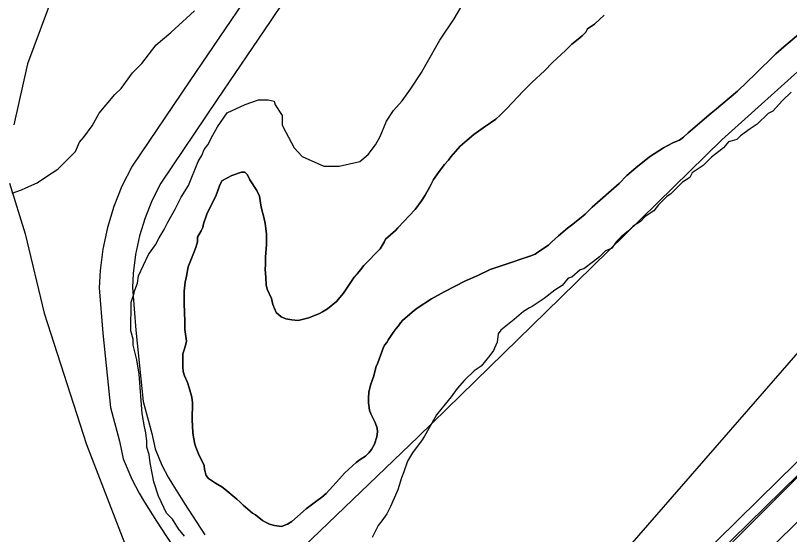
# Model space of a CAD drawing. Extents: x 3161665 to 3199565, y 885729 to 911164.
# Drawn here: x 3183666 to 3184367, y 900748 to 901217 of the extents above; entities that cross this region are included whole.
import ezdxf

# ---------------------------------------------------------------- set-up
doc = ezdxf.new("R2010")
doc.units = 0
for name, color, linetype in [('V-LEVE-TOET', 7, 'Continuous'), ('V-ROAD-CNTR', 7, 'Continuous'), ('V-SITE-VEGE', 7, 'Continuous'), ('V-TOPO-SHOR', 7, 'Continuous'), ('V-WETL-SWMP', 7, 'Continuous')]:
    doc.layers.add(name, color=color, linetype=linetype)

msp = doc.modelspace()

# ---------------------------------------------------------------- linework, layer by layer
at = {"layer": 'V-LEVE-TOET'}
for points in [[(3184226.87, 900669.15), (3184356.52, 900796.6), (3184458.62, 900896.68), (3184574.24, 901010.63), (3184683.44, 901105.65), (3184803.46, 901211.82), (3184903.87, 901277.42), (3185014.43, 901362.29), (3185199.02, 901463.05), (3185383.62, 901569.57), (3185591.88, 901668.31), (3185918.81, 901820.14), (3185992.51, 901854.97)], [(3185027.21, 901656.71), (3184825.75, 901529.63), (3184639.81, 901396.75), (3184525.87, 901314.24), (3184439.67, 901225.32), (3184305.45, 901104.6), (3184159.4, 900961.58), (3184030.59, 900835.8), (3183867.51, 900679.65)]]:
    msp.add_lwpolyline(points, dxfattribs=at)
at = {"layer": 'V-ROAD-CNTR'}
for points in [[(3184263.43, 900692.45), (3184299.55, 900728.2), (3184434.91, 900860.55), (3184491.32, 900914.98), (3184562.53, 900984.45), (3184648.05, 901063.96), (3184676.05, 901089.39), (3184694.97, 901104.49), (3184721.62, 901125.21), (3184757.29, 901149.68), (3184793.71, 901172.7), (3184830.98, 901194.34), (3184869.03, 901214.56), (3184907.75, 901233.32), (3184930.02, 901243.31), (3185077.5, 901301.18)], [(3183871.73, 901228.53), (3183823.85, 901158.18), (3183771.6, 901080.73), (3183762.42, 901062.63), (3183755.02, 901044.22), (3183749.24, 901025.25), (3183745.11, 901005.85), (3183742.68, 900986.33), (3183741.77, 900970.84), (3183745.15, 900929.75), (3183752.02, 900862.4), (3183760.27, 900831.91), (3183763.6, 900816.14), (3183771.45, 900797.52), (3183777.98, 900784.98), (3183782.74, 900776.88), (3183793.75, 900759.52), (3183812.36, 900730.87)], [(3183909.55, 901231.42), (3183896.66, 901211.84), (3183848.68, 901141.35), (3183797.51, 901065.5), (3183789.77, 901050.23), (3183783.34, 901034.23), (3183778.31, 901017.74), (3183774.72, 901000.87), (3183772.57, 900983.6), (3183771.84, 900971.19), (3183775.03, 900932.5), (3183781.62, 900867.87), (3183789.45, 900838.93), (3183792.36, 900825.15), (3183798.62, 900810.29), (3183804.24, 900799.52), (3183808.35, 900792.52), (3183819, 900775.73), (3183837.49, 900747.26)], [(3185199.65, 900220.08), (3185071.7, 900323.59), (3185035.49, 900355.57), (3185000.36, 900389.45), (3184968.23, 900424.16), (3184514.8, 900891.9), (3184487.78, 900917.81), (3184472.43, 900928.64), (3184463.92, 900932.21), (3184446.32, 900937.58), (3184429.72, 900937.32), (3184410.09, 900932.45), (3184395.73, 900927.97), (3184384.06, 900921.53), (3184374.22, 900912.37), (3183890.88, 900357.34), (3183824.16, 900285.22), (3183763.4, 900210.97), (3183657.95, 900095.94), (3183543.11, 899968.1), (3183301.88, 899637.21), (3182955.85, 899120.49)], [(3183757.34, 900182.41), (3183796.83, 900215.73), (3183823.12, 900237.67), (3183887.75, 900285.77), (3183930.08, 900322.6), (3183991.13, 900379.69), (3184094.1, 900480.34), (3184222.17, 900609.4), (3184281.19, 900667.82), (3184320.59, 900706.82), (3184455.81, 900839.03), (3184502.32, 900883.9)]]:
    msp.add_lwpolyline(points, dxfattribs=at)
at = {"layer": 'V-SITE-VEGE'}
for p, q in [((3183806.6, 901201.86), (3183828.16, 901221.55)), ((3183793.48, 901190.61), (3183806.6, 901201.86)), ((3183780.36, 901173.74), (3183793.48, 901190.61)), ((3183771.92, 901165.3), (3183780.36, 901173.74)), ((3183761.61, 901151.24), (3183771.92, 901165.3)), ((3183755.99, 901145.61), (3183761.61, 901151.24)), ((3183741.93, 901128.74), (3183755.99, 901145.61)), ((3183735.37, 901117.49), (3183741.93, 901128.74)), ((3183727.87, 901107.18), (3183735.37, 901117.49)), ((3183724.12, 901102.49), (3183727.87, 901107.18)), ((3183720.37, 901094.05), (3183724.12, 901102.49)), ((3183704.44, 901078.12), (3183720.37, 901094.05)), ((3183694.13, 901071.56), (3183704.44, 901078.12)), ((3183675.38, 901061.24), (3183685.69, 901065.93)), ((3183685.69, 901065.93), (3183694.13, 901071.56)), ((3183663.19, 901056.56), (3183671.63, 901059.37)), ((3183671.63, 901059.37), (3183675.38, 901061.24))]:
    msp.add_line(p, q, dxfattribs=at)
for points in [[(3183782.9, 900845.02), (3183780.83, 900856.95), (3183777.87, 900892.72), (3183775.81, 900905.73), (3183772.66, 900918.76), (3183772.71, 900924.17), (3183770.6, 900931.77), (3183770.81, 900957.76), (3183773.03, 900964.24), (3183774.15, 900968.57), (3183776.37, 900975.05), (3183777.5, 900981.54), (3183786.32, 901000.96), (3183792.89, 901009.57), (3183796.19, 901016.04), (3183800.59, 901023.59), (3183803.89, 901030.06), (3183810.48, 901041.92), (3183815.98, 901052.71), (3183822.57, 901063.49), (3183831.41, 901085.08), (3183834.7, 901090.47), (3183836.91, 901095.87), (3183840.2, 901100.17), (3183844.6, 901108.8), (3183848.99, 901116.35), (3183857.76, 901129.27), (3183874.07, 901136.72), (3183886.01, 901140.96), (3183894.68, 901140.89), (3183900.09, 901139.76), (3183901.14, 901136.5), (3183907.56, 901126.7), (3183907.49, 901118.04), (3183910.69, 901111.52), (3183918.16, 901097.37), (3183925.68, 901089.73), (3183945.1, 901080.91), (3183959.18, 901080.8), (3183977.63, 901084.98), (3183985.26, 901091.42), (3183991.83, 901100.03), (3183996.22, 901107.58), (3184001.75, 901121.61), (3184008.33, 901131.31), (3184015.98, 901139.91), (3184023.65, 901150.68), (3184033.51, 901165.76), (3184037.91, 901173.31), (3184050, 901194.87), (3184063.15, 901214.26), (3184073.04, 901231.51)], [(3183836.17, 901028.68), (3183839.21, 901037.46), (3183841.91, 901043.21), (3183847.32, 901053.69), (3183850.69, 901063.15), (3183852.72, 901067.55), (3183861.85, 901072.28), (3183870.64, 901075.32), (3183873.68, 901075.32), (3183876.04, 901072.95), (3183878.07, 901068.56), (3183884.49, 901058.76), (3183886.86, 901053.69), (3183888.55, 901043.89), (3183889.9, 901038.14), (3183890.92, 901034.76), (3183891.93, 901029.02), (3183893.28, 901019.55), (3183893.28, 901010.09), (3183892.27, 900998.6), (3183892.27, 900991.5), (3183891.93, 900987.79), (3183892.61, 900980.01), (3183892.95, 900973.59), (3183893.97, 900969.53), (3183897.68, 900961.09), (3183899.03, 900955.68), (3183902.08, 900948.58), (3183906.47, 900944.53), (3183910.86, 900942.83), (3183916.27, 900941.82), (3183922.02, 900941.15), (3183931.48, 900943.51), (3183941.28, 900947.57), (3183943.98, 900948.92), (3183948.38, 900951.62), (3183956.49, 900958.39), (3183962.91, 900965.82), (3183972.71, 900980.35), (3183975.51, 900983.65), (3183978.37, 900987.19), (3183981.5, 900990.83), (3183985.55, 900995.23), (3183992.32, 901001.99), (3183996.03, 901006.04), (3183999.75, 901012.13), (3184001.1, 901014.83), (3184009.89, 901022.61), (3184012.25, 901024.97), (3184027.8, 901041.53), (3184033.54, 901049.64), (3184036.92, 901054.71), (3184040.98, 901062.15), (3184044.36, 901068.91), (3184050.44, 901077.36), (3184054.49, 901082.43), (3184057.87, 901086.15), (3184060.24, 901089.19), (3184068.69, 901098.99), (3184074.77, 901104.4), (3184080.85, 901109.47), (3184089.3, 901115.55), (3184096.06, 901119.95), (3184100.79, 901123.33), (3184104.85, 901127.05), (3184110.93, 901133.13), (3184125.46, 901148.68), (3184133.58, 901156.79), (3184144.73, 901167.27), (3184152.16, 901174.7), (3184163.99, 901185.52), (3184169.74, 901191.27), (3184175.48, 901195.66), (3184178.86, 901198.7), (3184182.24, 901202.08), (3184183.93, 901205.12), (3184190.01, 901209.52), (3184195.08, 901213.91), (3184198.8, 901217.63)], [(3184198.8, 901217.63), (3184195.08, 901213.91), (3184190.01, 901209.52), (3184183.93, 901205.12), (3184182.24, 901202.08), (3184178.86, 901198.7), (3184175.48, 901195.66), (3184169.74, 901191.27), (3184163.99, 901185.52), (3184152.16, 901174.7), (3184144.73, 901167.27), (3184133.58, 901156.79), (3184125.46, 901148.68), (3184110.93, 901133.13), (3184104.85, 901127.05), (3184100.79, 901123.33), (3184096.06, 901119.95), (3184089.3, 901115.55), (3184080.85, 901109.47), (3184074.77, 901104.4), (3184068.69, 901098.99), (3184060.24, 901089.19), (3184057.87, 901086.15), (3184054.49, 901082.43), (3184050.44, 901077.36), (3184044.36, 901068.91), (3184040.98, 901062.15), (3184036.92, 901054.71), (3184033.54, 901049.64), (3184027.8, 901041.53), (3184012.25, 901024.97), (3184009.89, 901022.61), (3184001.1, 901014.83), (3183999.75, 901012.13), (3183996.03, 901006.04), (3183992.32, 901001.99), (3183985.55, 900995.23), (3183981.5, 900990.83), (3183978.37, 900987.19), (3183975.51, 900983.65)], [(3183978.13, 900815.42), (3183982.86, 900818.47), (3183985.9, 900821.51), (3183988.27, 900824.55), (3183990.97, 900829.28), (3183993, 900836.04), (3183993.68, 900840.43), (3183993.34, 900843.82), (3183991.65, 900848.88), (3183987.59, 900856.66), (3183986.58, 900860.04), (3183985.56, 900866.8), (3183985.56, 900870.18), (3183985.9, 900876.6), (3183987.59, 900883.7), (3183990.29, 900891.13), (3183991.31, 900895.19), (3183992.66, 900899.58), (3183994.01, 900902.96), (3183998.74, 900916.14), (3184000.09, 900918.85), (3184002.12, 900921.21), (3184003.81, 900923.92), (3184007.86, 900930.34), (3184010.57, 900934.05), (3184012.59, 900936.42), (3184014.62, 900939.13), (3184016.65, 900941.49), (3184026.79, 900950.28), (3184029.49, 900952.31), (3184042.67, 900960.76), (3184054.16, 900967.18), (3184073.43, 900976.98), (3184084.58, 900982.05), (3184095.73, 900987.46), (3184107.56, 900991.18), (3184132.57, 900999.63), (3184136.29, 901001.32), (3184138.99, 901003.01), (3184148.46, 901009.43), (3184151.5, 901012.47), (3184157.58, 901017.88), (3184165.69, 901024.64), (3184169.41, 901027.35), (3184176.51, 901033.09), (3184181.58, 901037.49), (3184188, 901043.91), (3184212.33, 901065.2), (3184219.43, 901072.3), (3184227.54, 901079.4), (3184240.04, 901089.2), (3184252.55, 901097.32), (3184255.93, 901099.34), (3184261.67, 901102.38), (3184267.08, 901104.41), (3184270.8, 901107.12), (3184274.85, 901111.17), (3184295.81, 901128.75), (3184298.85, 901131.12), (3184319.46, 901148.69), (3184336.02, 901164.58), (3184343.12, 901171.68), (3184346.84, 901175.06), (3184354.27, 901182.49), (3184361.37, 901188.91), (3184390.09, 901212.91)], [(3184390.09, 901212.91), (3184361.37, 901188.91), (3184354.27, 901182.49), (3184346.84, 901175.06), (3184343.12, 901171.68), (3184336.02, 901164.58), (3184319.46, 901148.69), (3184298.85, 901131.12), (3184295.81, 901128.75), (3184274.85, 901111.17), (3184270.8, 901107.12), (3184267.08, 901104.41), (3184261.67, 901102.38), (3184255.93, 901099.34), (3184252.55, 901097.32), (3184240.04, 901089.2), (3184227.54, 901079.4), (3184219.43, 901072.3), (3184212.33, 901065.2), (3184188, 901043.91), (3184181.58, 901037.49), (3184176.51, 901033.09), (3184169.41, 901027.35), (3184165.69, 901024.64), (3184157.58, 901017.88), (3184151.5, 901012.47), (3184148.46, 901009.43)], [(3184368.05, 901147.9), (3184360.41, 901140.38)], [(3184360.41, 901140.38), (3184351.66, 901130.71), (3184347.31, 901128.57), (3184337.49, 901118.91), (3184330.95, 901114.62), (3184322.24, 901108.2), (3184318.96, 901104.98), (3184314.62, 901103.93), (3184311.37, 901102.87), (3184306.99, 901097.49), (3184302.63, 901094.28), (3184296.09, 901088.91), (3184288.45, 901081.39), (3184278.65, 901074.97), (3184276.44, 901070.66), (3184269.91, 901066.38), (3184258.99, 901055.64), (3184255.73, 901053.5), (3184248.09, 901045.98), (3184243.71, 901040.6), (3184236.08, 901035.24), (3184231.72, 901030.94), (3184225.19, 901026.67), (3184220.82, 901022.37), (3184214.28, 901017), (3184209.91, 901012.71), (3184205.52, 901006.24), (3184200.09, 901004.12), (3184194.63, 900998.75), (3184189.18, 900994.46), (3184180.47, 900988.03), (3184177.21, 900986.98), (3184169.57, 900980.54), (3184166.32, 900979.48), (3184160.85, 900973.03), (3184154.32, 900968.75), (3184144.51, 900961.25), (3184140.15, 900958.03), (3184133.62, 900953.76), (3184131.44, 900952.69), (3184126, 900949.48), (3184117.28, 900941.97), (3184105.28, 900932.32), (3184103.09, 900929.09), (3184101.95, 900921.51), (3184099.74, 900916.12), (3184098.64, 900913.96), (3184095.35, 900909.65), (3184087.69, 900899.97), (3184081.16, 900895.69), (3184072.42, 900887.09), (3184065.87, 900879.57), (3184060.39, 900872.03), (3184054.92, 900865.57), (3184047.26, 900855.89), (3184042.87, 900848.34), (3184036.28, 900836.48), (3184034.08, 900833.25), (3184025.32, 900821.4), (3184020.93, 900813.86), (3184017.6, 900804.14), (3184015.39, 900798.74), (3184012.06, 900787.94), (3184005.43, 900772.83), (3184002.14, 900766.35), (3183997.75, 900759.89), (3183994.47, 900755.59), (3183988.96, 900744.8)], [(3183975.51, 900983.65), (3183972.71, 900980.35), (3183962.91, 900965.82), (3183956.49, 900958.39), (3183948.38, 900951.62), (3183943.98, 900948.92), (3183941.28, 900947.57), (3183931.48, 900943.51), (3183922.02, 900941.15), (3183916.27, 900941.82), (3183910.86, 900942.83), (3183906.47, 900944.53), (3183902.08, 900948.58), (3183899.03, 900955.68), (3183897.68, 900961.09), (3183893.97, 900969.53), (3183892.95, 900973.59), (3183892.61, 900980.01), (3183891.93, 900987.79), (3183892.27, 900991.5), (3183892.27, 900998.6), (3183893.28, 901010.09), (3183893.28, 901019.55), (3183891.93, 901029.02), (3183890.92, 901034.76), (3183889.9, 901038.14), (3183888.55, 901043.89), (3183886.86, 901053.69), (3183884.49, 901058.76), (3183878.07, 901068.56), (3183876.04, 901072.95), (3183873.68, 901075.32), (3183870.64, 901075.32), (3183861.85, 901072.28), (3183852.72, 901067.55), (3183850.69, 901063.15), (3183847.32, 901053.69), (3183841.91, 901043.21), (3183839.21, 901037.46), (3183836.17, 901028.68), (3183835.49, 901025.3), (3183834.14, 901022.25), (3183830.76, 901016.51), (3183830.76, 901012.45), (3183829.41, 901007.38), (3183827.04, 901001.98), (3183822.31, 900989.81), (3183820.96, 900981.36), (3183819.61, 900975.95), (3183818.6, 900967.84), (3183818.6, 900958.71), (3183818.6, 900954.32), (3183818.93, 900950.94), (3183819.27, 900938.1), (3183819.27, 900933.03), (3183820.96, 900922.55), (3183819.95, 900918.5), (3183818.6, 900914.78), (3183817.59, 900911.06), (3183817.59, 900899.23), (3183817.92, 900895.18), (3183818.94, 900891.12), (3183821.64, 900885.04), (3183823.33, 900880.3), (3183825.7, 900871.85), (3183826.38, 900866.79), (3183826.04, 900851.24), (3183826.72, 900839.75), (3183827.05, 900835.69), (3183828.41, 900829.27), (3183829.42, 900826.57), (3183830.44, 900823.53), (3183831.79, 900820.48), (3183836.86, 900810.01), (3183837.2, 900806.29), (3183838.55, 900800.88), (3183840.91, 900798.18), (3183847, 900794.12), (3183852.74, 900790.74), (3183855.45, 900788.72), (3183866.26, 900779.59), (3183869.31, 900776.89), (3183872.01, 900774.18), (3183880.46, 900766.75), (3183883.16, 900765.4), (3183889.58, 900760.33), (3183892.96, 900758.3), (3183896.01, 900756.95), (3183900.4, 900755.6), (3183906.82, 900754.92), (3183912.23, 900756.95), (3183916.29, 900759.32), (3183929.13, 900770.8), (3183938.93, 900777.91), (3183943.32, 900781.29), (3183947.38, 900784.67), (3183959.21, 900797.85), (3183963.94, 900802.92), (3183967.65, 900806.64), (3183974.41, 900812.72), (3183978.13, 900815.42)], [(3184148.46, 901009.43), (3184138.99, 901003.01), (3184136.29, 901001.32), (3184132.57, 900999.63), (3184107.56, 900991.18), (3184095.73, 900987.46), (3184084.58, 900982.05), (3184073.43, 900976.98), (3184054.16, 900967.18), (3184042.67, 900960.76), (3184029.49, 900952.31), (3184026.79, 900950.28), (3184016.65, 900941.49), (3184014.62, 900939.13), (3184012.59, 900936.42), (3184010.57, 900934.05), (3184007.86, 900930.34), (3184003.81, 900923.92), (3184002.12, 900921.21), (3184000.09, 900918.85), (3183998.74, 900916.14), (3183994.01, 900902.96), (3183992.66, 900899.58), (3183991.31, 900895.19), (3183990.29, 900891.13), (3183987.59, 900883.7), (3183985.9, 900876.6), (3183985.56, 900870.18), (3183985.56, 900866.8), (3183986.58, 900860.04), (3183987.59, 900856.66), (3183991.65, 900848.88), (3183993.34, 900843.82), (3183993.68, 900840.43), (3183993, 900836.04), (3183990.97, 900829.28), (3183988.27, 900824.55), (3183985.9, 900821.51), (3183982.86, 900818.47), (3183978.13, 900815.42), (3183974.41, 900812.72), (3183967.65, 900806.64), (3183963.94, 900802.92), (3183959.21, 900797.85), (3183947.38, 900784.67), (3183943.32, 900781.29), (3183938.93, 900777.91), (3183929.13, 900770.8), (3183916.29, 900759.32), (3183912.23, 900756.95), (3183906.82, 900754.92), (3183900.4, 900755.6), (3183896.01, 900756.95), (3183892.96, 900758.3), (3183889.58, 900760.33), (3183883.16, 900765.4), (3183880.46, 900766.75), (3183872.01, 900774.18), (3183869.31, 900776.89), (3183866.26, 900779.59), (3183855.45, 900788.72), (3183852.74, 900790.74), (3183847, 900794.12), (3183840.91, 900798.18), (3183838.55, 900800.88), (3183837.2, 900806.29), (3183836.86, 900810.01), (3183831.79, 900820.48), (3183830.44, 900823.53), (3183829.42, 900826.57), (3183828.41, 900829.27), (3183827.05, 900835.69), (3183826.72, 900839.75), (3183826.04, 900851.24), (3183826.38, 900866.79), (3183825.7, 900871.85), (3183823.33, 900880.3), (3183821.64, 900885.04), (3183818.94, 900891.12), (3183817.92, 900895.18), (3183817.59, 900899.23), (3183817.59, 900911.06), (3183818.6, 900914.78), (3183819.95, 900918.5), (3183820.96, 900922.55), (3183819.27, 900933.03), (3183819.27, 900938.1), (3183818.93, 900950.94), (3183818.6, 900954.32), (3183818.6, 900958.71), (3183818.6, 900967.84), (3183819.61, 900975.95), (3183820.96, 900981.36), (3183822.31, 900989.81), (3183827.04, 901001.98), (3183829.41, 901007.38), (3183830.76, 901012.45), (3183830.76, 901016.51), (3183834.14, 901022.25), (3183835.49, 901025.3), (3183836.17, 901028.68)], [(3183818.93, 900746.17), (3183813.57, 900752.71), (3183808.22, 900761.42), (3183802.85, 900766.88), (3183795.39, 900782.1), (3183791.16, 900795.13), (3183790.13, 900801.64), (3183788.05, 900812.49), (3183787.03, 900820.08), (3183784.92, 900826.59), (3183784.96, 900832.01), (3183783.94, 900839.6), (3183782.9, 900845.02)]]:
    msp.add_lwpolyline(points, dxfattribs=at)
at = {"layer": 'V-TOPO-SHOR'}
for points in [[(3184198.8, 901217.63), (3184195.08, 901213.91), (3184190.01, 901209.52), (3184183.93, 901205.12), (3184182.24, 901202.08), (3184178.86, 901198.7), (3184175.48, 901195.66), (3184169.74, 901191.27), (3184163.99, 901185.52), (3184152.16, 901174.7), (3184144.73, 901167.27), (3184133.58, 901156.79), (3184125.46, 901148.68), (3184110.93, 901133.13), (3184104.85, 901127.05), (3184100.79, 901123.33), (3184096.06, 901119.95), (3184089.3, 901115.55), (3184080.85, 901109.47), (3184074.77, 901104.4), (3184068.69, 901098.99), (3184060.24, 901089.19), (3184057.87, 901086.15), (3184054.49, 901082.43), (3184050.44, 901077.36), (3184044.36, 901068.91), (3184040.98, 901062.15), (3184036.92, 901054.71), (3184033.54, 901049.64), (3184027.8, 901041.53), (3184012.25, 901024.97), (3184009.89, 901022.61), (3184001.1, 901014.83), (3183999.75, 901012.13), (3183996.03, 901006.04), (3183992.31, 901001.99), (3183985.55, 900995.23), (3183981.5, 900990.83), (3183975.42, 900983.74), (3183978.46, 900987.12), (3183972.71, 900980.36), (3183962.91, 900965.82), (3183956.49, 900958.39), (3183948.38, 900951.62), (3183943.98, 900948.92), (3183941.28, 900947.57), (3183931.48, 900943.51), (3183922.02, 900941.15), (3183916.27, 900941.82), (3183910.86, 900942.83), (3183906.47, 900944.53), (3183902.08, 900948.58), (3183899.04, 900955.68), (3183897.68, 900961.09), (3183893.96, 900969.53), (3183892.95, 900973.59), (3183892.61, 900980.01), (3183891.93, 900987.79), (3183892.27, 900991.5), (3183892.27, 900998.6), (3183893.28, 901010.09), (3183893.28, 901019.55), (3183891.93, 901029.02), (3183890.92, 901034.76), (3183889.9, 901038.14), (3183888.55, 901043.89), (3183886.86, 901053.69), (3183884.49, 901058.76), (3183878.07, 901068.56), (3183876.04, 901072.95), (3183873.68, 901075.32), (3183870.64, 901075.32), (3183861.85, 901072.28), (3183852.72, 901067.55), (3183850.7, 901063.15), (3183847.32, 901053.69), (3183841.91, 901043.21), (3183839.21, 901037.46), (3183836.17, 901028.68)], [(3184148.46, 901009.43), (3184151.5, 901012.47), (3184157.58, 901017.88), (3184165.69, 901024.64), (3184169.41, 901027.35), (3184176.51, 901033.09), (3184181.58, 901037.49), (3184188, 901043.91), (3184212.33, 901065.2), (3184219.43, 901072.3), (3184227.54, 901079.4), (3184240.04, 901089.2), (3184252.55, 901097.32), (3184255.93, 901099.34), (3184261.67, 901102.38), (3184267.08, 901104.41), (3184270.8, 901107.12), (3184274.85, 901111.17), (3184295.81, 901128.75), (3184298.85, 901131.12), (3184319.46, 901148.69), (3184336.02, 901164.58), (3184343.12, 901171.68), (3184346.84, 901175.06), (3184354.27, 901182.49), (3184361.37, 901188.91), (3184390.09, 901212.91)], [(3184772.74, 901174.45), (3184687.43, 901108.94), (3184687.43, 901108.94), (3184571.01, 900995.64), (3184414.04, 900839.35), (3184268.84, 900694.79)], [(3183836.17, 901028.68), (3183835.49, 901025.3), (3183834.14, 901022.25), (3183830.76, 901016.51), (3183830.76, 901012.45), (3183829.41, 901007.38), (3183827.04, 901001.97), (3183822.31, 900989.81), (3183820.96, 900981.36), (3183819.61, 900975.95), (3183818.6, 900967.84), (3183818.6, 900958.71), (3183818.6, 900954.32), (3183818.93, 900950.94), (3183819.27, 900938.1), (3183819.27, 900933.03), (3183820.97, 900922.55), (3183819.95, 900918.5), (3183818.6, 900914.78), (3183817.59, 900911.06), (3183817.59, 900899.23), (3183817.92, 900895.18), (3183818.94, 900891.12), (3183821.64, 900885.04), (3183823.33, 900880.3), (3183825.7, 900871.85), (3183826.38, 900866.79), (3183826.04, 900851.24), (3183826.72, 900839.75), (3183827.05, 900835.69), (3183828.41, 900829.27), (3183829.42, 900826.57), (3183830.44, 900823.53), (3183831.79, 900820.48), (3183836.86, 900810.01), (3183837.2, 900806.29), (3183838.55, 900800.88), (3183840.91, 900798.18), (3183847, 900794.12), (3183852.74, 900790.74), (3183855.45, 900788.72), (3183866.26, 900779.59), (3183869.31, 900776.89), (3183872.01, 900774.18), (3183880.46, 900766.75), (3183883.16, 900765.4), (3183889.58, 900760.33), (3183892.96, 900758.3), (3183896.01, 900756.95), (3183900.4, 900755.6), (3183906.82, 900754.92), (3183912.23, 900756.95), (3183916.29, 900759.32), (3183929.13, 900770.81), (3183938.93, 900777.91), (3183943.32, 900781.29), (3183947.38, 900784.67), (3183959.21, 900797.85), (3183963.94, 900802.92), (3183967.65, 900806.64), (3183974.41, 900812.72), (3183978.13, 900815.42), (3183982.86, 900818.47), (3183985.9, 900821.51), (3183988.27, 900824.55), (3183990.97, 900829.28), (3183993, 900836.04), (3183993.68, 900840.43), (3183993.34, 900843.82), (3183991.65, 900848.88), (3183987.59, 900856.66), (3183986.58, 900860.04), (3183985.56, 900866.8), (3183985.56, 900870.18), (3183985.9, 900876.6), (3183987.59, 900883.7), (3183990.29, 900891.13), (3183991.31, 900895.19), (3183992.66, 900899.58), (3183994.01, 900902.96), (3183998.74, 900916.14), (3184000.09, 900918.85), (3184002.12, 900921.21), (3184003.81, 900923.92), (3184007.86, 900930.34), (3184010.57, 900934.05), (3184012.59, 900936.42), (3184014.62, 900939.13), (3184016.65, 900941.49), (3184026.79, 900950.28), (3184029.49, 900952.31), (3184042.67, 900960.76), (3184054.16, 900967.18), (3184073.43, 900976.98), (3184084.58, 900982.05), (3184095.73, 900987.46), (3184107.56, 900991.18), (3184132.57, 900999.63), (3184136.29, 901001.32), (3184138.99, 901003.01), (3184148.46, 901009.43)]]:
    msp.add_lwpolyline(points, dxfattribs=at)
at = {"layer": 'V-WETL-SWMP'}
for points in [[(3184299.95, 902282.85), (3184264.72, 902205.73), (3184233.31, 902136.66), (3184177.75, 902035.38), (3184126.81, 901937.32), (3184082.32, 901843.09), (3184038.63, 901828.59), (3183995.94, 901839.46), (3183950.84, 901808.04), (3183910.38, 901754.08), (3183884.41, 901687.63), (3183875.75, 901633.07), (3183833.68, 901530.78), (3183781.13, 901408.15), (3183737.65, 901310.09), (3183700.81, 901237.6), (3183676.85, 901173.37), (3183664.57, 901118.2)], [(3183660.75, 901065.45), (3183674.85, 901019.54), (3183692.17, 900947.86), (3183730.23, 900828.87), (3183771.52, 900722.96), (3183793.27, 900663.97), (3183777.77, 900628.73), (3183747.77, 900613.02), (3183708.71, 900601.75), (3183670.85, 900604.16), (3183625.35, 900627.31)]]:
    msp.add_lwpolyline(points, dxfattribs=at)

doc.saveas('drawing.dxf')
